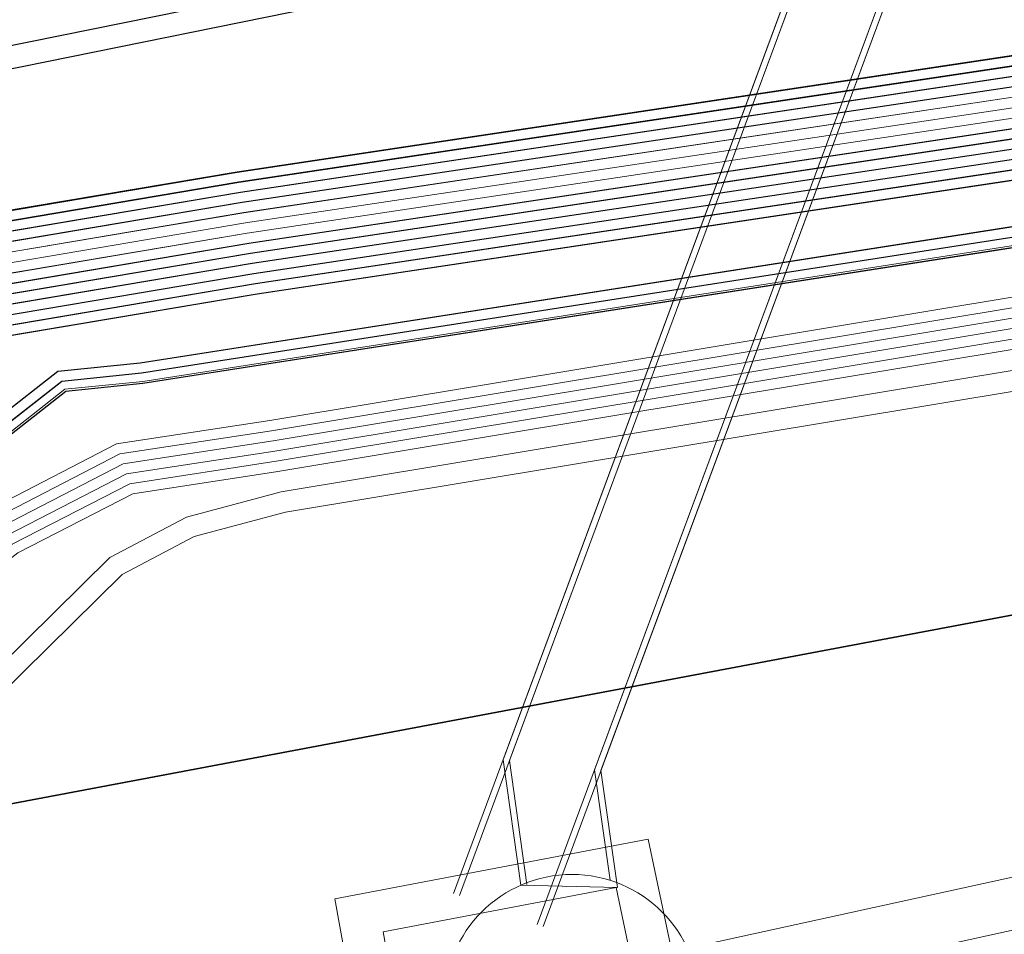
# Model space of a CAD drawing. Header units: metres. Extents: x -502 to 161, y -108 to 174.
# Tile 550 of 656: x -56.75 to -52, y -17.04 to -12.63. Entities that reach past the tile are written whole.
import ezdxf

# ---------------------------------------------------------------- set-up
doc = ezdxf.new("R2010")
doc.units = ezdxf.units.M
doc.header["$LTSCALE"] = 0.1
for name, color, linetype in [('BRI31-005.05-5p02-Koordinierung Lageplan 4. BA ZOB West 2022-06-15', 7, 'Continuous'), ('BRI31-005.06-5f07-Koordinierung Lageplan 4. BA ZOB Fernbusbahnh', 7, 'Continuous'), ('BRI32-005.02-5f05-Koordinierung Schemaplan 4 BA ZOB Teilbereich', 7, 'Continuous'), ('BRI32-005.03-5f06-Koordinierung Schemaplan 4 BA ZOB Teilbereich 2 Ost - Bahnhofsallee 2023-01-21', 7, 'Continuous')]:
    doc.layers.add(name, color=color, linetype=linetype)

msp = doc.modelspace()

# ---------------------------------------------------------------- linework, layer by layer
at = {"layer": 'BRI31-005.05-5p02-Koordinierung Lageplan 4. BA ZOB West 2022-06-15', "color": 190, "linetype": 'Continuous', "lineweight": 35, "true_color": 0x7f00ff, "transparency": 33554687, "flags": 128}
for points in [[(5.0413, -5.3534), (-3.1517, -6.8034), (-7.0667, -7.3734), (-14.9947, -8.0134), (-17.7217, -8.0934), (-24.5557, -8.4934), (-29.2437, -9.0934), (-37.8707, -10.7234), (-42.6207, -11.4534), (-48.3117, -12.2534), (-55.7007, -13.3634), (-59.4327, -13.9934)], [(5.0503, -5.4024), (-3.1427, -6.8524), (-3.9527, -6.9704), (-7.0607, -7.4234), (-14.9917, -8.0634), (-17.7197, -8.1434), (-24.5507, -8.5434), (-29.2357, -9.1424), (-37.8617, -10.7724), (-42.6137, -11.5034), (-48.3047, -12.3024), (-55.6927, -13.4124), (-59.4247, -14.0424)]]:
    msp.add_lwpolyline(points, dxfattribs=at)
at = {"layer": 'BRI31-005.05-5p02-Koordinierung Lageplan 4. BA ZOB West 2022-06-15', "color": 116, "linetype": 'Continuous', "lineweight": 13, "true_color": 0x007f3f, "transparency": 33554687, "flags": 128}
for points in [[(-59.4177, -14.0904), (-55.6847, -13.4604), (-48.2977, -12.3504), (-42.6077, -11.5544), (-37.8517, -10.8204), (-29.2277, -9.1904), (-24.5447, -8.5934), (-17.7177, -8.1934), (-14.9877, -8.1134), (-7.0537, -7.4744), (-3.9457, -7.0184), (-3.1317, -6.9004), (5.0603, -5.4504)], [(-59.4097, -14.1394), (-55.6767, -13.5094), (-48.2907, -12.3994), (-42.6007, -11.6044), (-37.8427, -10.8694), (-29.2197, -9.2394), (-24.5397, -8.6434), (-17.7157, -8.2434), (-14.9847, -8.1634), (-7.0477, -7.5244), (-3.9387, -7.0674), (-3.1227, -6.9494), (5.0693, -5.4994)], [(5.0943, -5.6484), (-3.0997, -7.0984), (-3.9177, -7.2164), (-7.0317, -7.6724), (-14.9777, -8.3134), (-17.7097, -8.3934), (-24.5267, -8.7934), (-29.1957, -9.3884), (-37.8177, -11.0184), (-42.5777, -11.7524), (-48.2697, -12.5484), (-55.6527, -13.6584), (-59.3837, -14.2884)], [(5.1033, -5.6974), (-3.0907, -7.1474), (-3.9107, -7.2654), (-7.0257, -7.7224), (-14.9747, -8.3634), (-17.7077, -8.4434), (-24.5217, -8.8434), (-29.1877, -9.4374), (-37.8087, -11.0674), (-42.5707, -11.8024), (-48.2627, -12.5974), (-55.6447, -13.7074), (-59.3757, -14.3374)]]:
    msp.add_lwpolyline(points, dxfattribs=at)
at = {"layer": 'BRI31-005.05-5p02-Koordinierung Lageplan 4. BA ZOB West 2022-06-15', "color": 250, "linetype": 'Continuous', "lineweight": 25, "true_color": 0x333333, "transparency": 33554687, "flags": 128}
for points in [[(5.0593, -5.4514), (-3.1337, -6.9014), (-3.9457, -7.0194), (-7.0547, -7.4734), (-14.9887, -8.1134), (-17.7177, -8.1934), (-24.5457, -8.5934), (-29.2277, -9.1914), (-37.8527, -10.8214), (-42.6067, -11.5534), (-48.2977, -12.3514), (-55.6847, -13.4614), (-59.4167, -14.0914)], [(5.0683, -5.5004), (-3.1247, -6.9504), (-3.9387, -7.0684), (-7.0487, -7.5234), (-14.9857, -8.1634), (-17.7157, -8.2434), (-24.5407, -8.6434), (-29.2197, -9.2404), (-37.8437, -10.8704), (-42.5997, -11.6034), (-48.2907, -12.4004), (-55.6767, -13.5104), (-59.4087, -14.1404)], [(-59.3767, -14.3364), (-55.6447, -13.7064), (-48.2627, -12.5964), (-42.5717, -11.8034), (-37.8077, -11.0664), (-29.1877, -9.4364), (-24.5207, -8.8434), (-17.7077, -8.4434), (-14.9737, -8.3634), (-7.0247, -7.7234), (-3.9107, -7.2644), (-3.0887, -7.1464), (5.1043, -5.6964)], [(5.1133, -5.7454), (-3.0797, -7.1954), (-3.9037, -7.3134), (-7.0187, -7.7734), (-14.9707, -8.4134), (-17.7057, -8.4934), (-24.5157, -8.8934), (-29.1797, -9.4854), (-37.7987, -11.1154), (-42.5647, -11.8534), (-48.2557, -12.6454), (-55.6367, -13.7554), (-59.3687, -14.3854)], [(5.1223, -5.7944), (-3.0707, -7.2444), (-3.8967, -7.3624), (-7.0127, -7.8234), (-14.9677, -8.4634), (-17.7037, -8.5434), (-24.5107, -8.9434), (-29.1717, -9.5344), (-37.7897, -11.1644), (-42.5577, -11.9034), (-48.2487, -12.6944), (-55.6287, -13.8044), (-59.3607, -14.4344)], [(5.1313, -5.8434), (-3.0617, -7.2934), (-3.8897, -7.4114), (-7.0067, -7.8734), (-14.9647, -8.5134), (-17.7017, -8.5934), (-24.5057, -8.9934), (-29.1637, -9.5834), (-37.7807, -11.2134), (-42.5507, -11.9534), (-48.2417, -12.7434), (-55.6207, -13.8534), (-59.3527, -14.4834)], [(5.1403, -5.8924), (-3.0527, -7.3424), (-3.8827, -7.4604), (-7.0007, -7.9234), (-14.9617, -8.5634), (-17.6997, -8.6434), (-24.5007, -9.0434), (-29.1557, -9.6324), (-37.7717, -11.2624), (-42.5437, -12.0034), (-48.2347, -12.7924), (-55.6127, -13.9024), (-59.3447, -14.5324)], [(5.1493, -5.9414), (-3.0437, -7.3914), (-3.8757, -7.5094), (-6.9947, -7.9734), (-14.9587, -8.6134), (-17.6977, -8.6934), (-24.4957, -9.0934), (-29.1477, -9.6814), (-37.7627, -11.3114), (-42.5367, -12.0534), (-48.2277, -12.8414), (-55.6047, -13.9514), (-59.3367, -14.5814)], [(5.1833, -6.1684), (-3.0127, -7.6024), (-4.3557, -7.7864), (-6.9837, -8.1894), (-9.4377, -8.4204), (-12.8307, -8.5864), (-14.9537, -8.6884), (-17.6957, -8.7504), (-19.6457, -8.8994), (-24.4697, -9.2984), (-29.1907, -9.9114), (-37.7517, -11.5174), (-38.0557, -11.5634), (-42.5027, -12.2494), (-48.2487, -13.0464), (-56.1697, -14.2844), (-56.5667, -14.3244), (-56.9487, -14.6244)], [(5.1923, -6.2174), (-3.0037, -7.6514), (-4.3477, -7.8354), (-6.9777, -8.2394), (-9.4337, -8.4704), (-12.8287, -8.6364), (-14.9517, -8.7384), (-17.6937, -8.8004), (-19.6417, -8.9494), (-24.4647, -9.3484), (-29.1827, -9.9604), (-37.7427, -11.5664), (-42.4957, -12.2994), (-48.2407, -13.0964), (-56.1627, -14.3334), (-56.5467, -14.3734), (-56.9177, -14.6634)], [(5.2013, -6.2664), (-2.9947, -7.7004), (-4.3397, -7.8844), (-6.9717, -8.2894), (-9.4297, -8.5204), (-12.8267, -8.6864), (-14.9497, -8.7884), (-17.6917, -8.8504), (-19.6377, -8.9994), (-24.4597, -9.3984), (-29.1747, -10.0094), (-37.7337, -11.6154), (-38.0407, -11.6624), (-42.4887, -12.3484), (-48.2337, -13.1454), (-56.1567, -14.3834), (-56.5277, -14.4214), (-56.8867, -14.7024)]]:
    msp.add_lwpolyline(points, dxfattribs=at)
at = {"layer": 'BRI31-005.05-5p02-Koordinierung Lageplan 4. BA ZOB West 2022-06-15', "color": 251, "linetype": 'Continuous', "lineweight": 13, "true_color": 0x5b5b5b, "transparency": 33554687, "flags": 128}
for points in [[(5.0773, -5.5494), (-3.1157, -6.9994), (-3.9317, -7.1174), (-7.0427, -7.5734), (-14.9827, -8.2134), (-17.7137, -8.2934), (-24.5357, -8.6934), (-29.2117, -9.2894), (-37.8347, -10.9194), (-42.5927, -11.6534), (-48.2837, -12.4494), (-55.6687, -13.5594), (-59.4007, -14.1894)], [(5.0863, -5.5984), (-3.1067, -7.0484), (-3.9247, -7.1664), (-7.0367, -7.6234), (-14.9797, -8.2634), (-17.7117, -8.3434), (-24.5307, -8.7434), (-29.2037, -9.3384), (-37.8257, -10.9684), (-42.5857, -11.7034), (-48.2767, -12.4984), (-55.6607, -13.6084), (-59.3927, -14.2384)]]:
    msp.add_lwpolyline(points, dxfattribs=at)
at = {"layer": 'BRI31-005.05-5p02-Koordinierung Lageplan 4. BA ZOB West 2022-06-15', "color": 35, "linetype": 'Continuous', "lineweight": 13, "true_color": 0x99724c, "transparency": 33554687, "flags": 128}
msp.add_lwpolyline([(5.1983, -6.2574), (-2.9967, -7.6904), (-4.3407, -7.8744), (-6.9737, -8.2794), (-9.4317, -8.5104), (-12.8267, -8.6764), (-14.9487, -8.7784), (-17.6917, -8.8404), (-19.6377, -8.9894), (-24.4607, -9.3884), (-29.1767, -9.9994), (-37.7367, -11.6064), (-38.0427, -11.6524), (-42.4897, -12.3384), (-48.2347, -13.1354), (-56.1567, -14.3734), (-56.5317, -14.4104), (-56.8937, -14.6954)], dxfattribs=at)
at = {"layer": 'BRI31-005.05-5p02-Koordinierung Lageplan 4. BA ZOB West 2022-06-15', "color": 7, "linetype": 'Continuous', "lineweight": 13, "transparency": 33554687, "flags": 128}
for points in [[(6.4523, -6.5854), (-3.6597, -8.3354), (-4.2527, -8.4304), (-6.9117, -8.8534), (-9.4297, -9.1234), (-9.8987, -9.1314), (-17.9017, -9.2634), (-23.9567, -9.8944), (-29.1627, -10.5844), (-37.6597, -12.1654), (-42.4067, -12.8944), (-48.1987, -13.6944), (-55.4887, -14.9054), (-55.9457, -15.0274), (-56.3157, -15.2224), (-57.5557, -16.4444)], [(6.4603, -6.6344), (-3.6507, -8.3844), (-4.2447, -8.4794), (-6.9047, -8.9034), (-9.4247, -9.1734), (-9.8967, -9.2314), (-17.8957, -9.3634), (-23.9447, -9.9934), (-29.1467, -10.6834), (-37.6417, -12.2634), (-42.3927, -12.9934), (-48.1837, -13.7934), (-55.4677, -15.0034), (-55.9087, -15.1214), (-56.2557, -15.3044), (-57.4917, -16.5224)]]:
    msp.add_lwpolyline(points, dxfattribs=at)
at = {"layer": 'BRI31-005.05-5p02-Koordinierung Lageplan 4. BA ZOB West 2022-06-15', "color": 6, "linetype": 'Continuous', "lineweight": 25, "true_color": 0xff00ff, "transparency": 33554687, "flags": 128}
for points in [[(-12.8197, -7.1584), (-13.0948, -7.1684), (-17.6753, -7.3484), (-25.0233, -7.7685), (-29.4119, -8.0888), (-36.588, -9.7298), (-36.8022, -9.7791), (-48.761, -11.229), (-54.8582, -12.3594), (-60.5568, -13.5195), (-72.2392, -15.9794), (-83.9386, -18.0493), (-95.7552, -20.2994), (-107.5641, -22.6294), (-119.3715, -24.8394), (-124.8625, -26.009), (-126.093, -26.1489), (-127.2478, -26.3291), (-138.8097, -28.3993), (-150.5411, -30.6494), (-156.6329, -31.8278), (-162.3974, -31.1788), (-174.3003, -29.339)], [(-174.3171, -29.4477), (-162.412, -31.2879), (-156.6285, -31.939), (-150.5203, -30.7574), (-138.7897, -28.5075), (-127.2296, -26.4376), (-126.0783, -26.2579), (-124.8448, -26.1177), (-119.3499, -24.9473), (-107.5433, -22.7374), (-95.7342, -20.4074), (-83.9188, -18.1575), (-72.2182, -16.0874), (-60.5345, -13.6272), (-54.8372, -12.4674), (-48.7444, -11.3378), (-36.7832, -9.8876), (-36.5634, -9.837), (-29.3955, -8.1979), (-25.0161, -7.8783), (-17.67, -7.4583), (-13.0906, -7.2783), (-12.8157, -7.2683)]]:
    msp.add_lwpolyline(points, dxfattribs=at)
at = {"layer": 'BRI31-005.06-5f07-Koordinierung Lageplan 4. BA ZOB Fernbusbahnh', "color": 190, "linetype": 'Continuous', "lineweight": 30, "true_color": 0x7f00ff, "transparency": 33554687, "flags": 128}
for points in [[(5.0413, -5.3534), (-3.1517, -6.8034), (-7.0667, -7.3734), (-14.9947, -8.0134), (-17.7217, -8.0934), (-24.5557, -8.4934), (-29.2437, -9.0934), (-37.8707, -10.7234), (-42.6207, -11.4534), (-48.3117, -12.2534), (-55.7007, -13.3634), (-59.4327, -13.9934)], [(5.0503, -5.4024), (-3.1427, -6.8524), (-3.9527, -6.9704), (-7.0607, -7.4234), (-14.9917, -8.0634), (-17.7197, -8.1434), (-24.5507, -8.5434), (-29.2357, -9.1424), (-37.8617, -10.7724), (-42.6137, -11.5034), (-48.3047, -12.3024), (-55.6927, -13.4124), (-59.4247, -14.0424)]]:
    msp.add_lwpolyline(points, dxfattribs=at)
at = {"layer": 'BRI31-005.06-5f07-Koordinierung Lageplan 4. BA ZOB Fernbusbahnh', "color": 250, "linetype": 'Continuous', "lineweight": 20, "true_color": 0x333333, "transparency": 33554687, "flags": 128}
for points in [[(5.0593, -5.4514), (-3.1337, -6.9014), (-3.9457, -7.0194), (-7.0547, -7.4734), (-14.9887, -8.1134), (-17.7177, -8.1934), (-24.5457, -8.5934), (-29.2277, -9.1914), (-37.8527, -10.8214), (-42.6067, -11.5534), (-48.2977, -12.3514), (-55.6847, -13.4614), (-59.4167, -14.0914)], [(5.0683, -5.5004), (-3.1247, -6.9504), (-3.9387, -7.0684), (-7.0487, -7.5234), (-14.9857, -8.1634), (-17.7157, -8.2434), (-24.5407, -8.6434), (-29.2197, -9.2404), (-37.8437, -10.8704), (-42.5997, -11.6034), (-48.2907, -12.4004), (-55.6767, -13.5104), (-59.4087, -14.1404)], [(-59.3767, -14.3364), (-55.6447, -13.7064), (-48.2627, -12.5964), (-42.5717, -11.8034), (-37.8077, -11.0664), (-29.1877, -9.4364), (-24.5207, -8.8434), (-17.7077, -8.4434), (-14.9737, -8.3634), (-7.0247, -7.7234), (-3.9107, -7.2644), (-3.0887, -7.1464), (5.1043, -5.6964)], [(5.1133, -5.7454), (-3.0797, -7.1954), (-3.9037, -7.3134), (-7.0187, -7.7734), (-14.9707, -8.4134), (-17.7057, -8.4934), (-24.5157, -8.8934), (-29.1797, -9.4854), (-37.7987, -11.1154), (-42.5647, -11.8534), (-48.2557, -12.6454), (-55.6367, -13.7554), (-59.3687, -14.3854)], [(5.1223, -5.7944), (-3.0707, -7.2444), (-3.8967, -7.3624), (-7.0127, -7.8234), (-14.9677, -8.4634), (-17.7037, -8.5434), (-24.5107, -8.9434), (-29.1717, -9.5344), (-37.7897, -11.1644), (-42.5577, -11.9034), (-48.2487, -12.6944), (-55.6287, -13.8044), (-59.3607, -14.4344)], [(5.1313, -5.8434), (-3.0617, -7.2934), (-3.8897, -7.4114), (-7.0067, -7.8734), (-14.9647, -8.5134), (-17.7017, -8.5934), (-24.5057, -8.9934), (-29.1637, -9.5834), (-37.7807, -11.2134), (-42.5507, -11.9534), (-48.2417, -12.7434), (-55.6207, -13.8534), (-59.3527, -14.4834)], [(5.1403, -5.8924), (-3.0527, -7.3424), (-3.8827, -7.4604), (-7.0007, -7.9234), (-14.9617, -8.5634), (-17.6997, -8.6434), (-24.5007, -9.0434), (-29.1557, -9.6324), (-37.7717, -11.2624), (-42.5437, -12.0034), (-48.2347, -12.7924), (-55.6127, -13.9024), (-59.3447, -14.5324)], [(5.1493, -5.9414), (-3.0437, -7.3914), (-3.8757, -7.5094), (-6.9947, -7.9734), (-14.9587, -8.6134), (-17.6977, -8.6934), (-24.4957, -9.0934), (-29.1477, -9.6814), (-37.7627, -11.3114), (-42.5367, -12.0534), (-48.2277, -12.8414), (-55.6047, -13.9514), (-59.3367, -14.5814)], [(5.1833, -6.1684), (-3.0127, -7.6024), (-4.3557, -7.7864), (-6.9837, -8.1894), (-9.4377, -8.4204), (-12.8307, -8.5864), (-14.9537, -8.6884), (-17.6957, -8.7504), (-19.6457, -8.8994), (-24.4697, -9.2984), (-29.1907, -9.9114), (-37.7517, -11.5174), (-38.0557, -11.5634), (-42.5027, -12.2494), (-48.2487, -13.0464), (-56.1697, -14.2844), (-56.5667, -14.3244), (-56.9487, -14.6244)], [(5.1923, -6.2174), (-3.0037, -7.6514), (-4.3477, -7.8354), (-6.9777, -8.2394), (-9.4337, -8.4704), (-12.8287, -8.6364), (-14.9517, -8.7384), (-17.6937, -8.8004), (-19.6417, -8.9494), (-24.4647, -9.3484), (-29.1827, -9.9604), (-37.7427, -11.5664), (-42.4957, -12.2994), (-48.2407, -13.0964), (-56.1627, -14.3334), (-56.5467, -14.3734), (-56.9177, -14.6634)]]:
    msp.add_lwpolyline(points, dxfattribs=at)
at = {"layer": 'BRI31-005.06-5f07-Koordinierung Lageplan 4. BA ZOB Fernbusbahnh', "color": 7, "linetype": 'Continuous', "lineweight": 9, "transparency": 33554687, "flags": 128}
for points in [[(6.4523, -6.5854), (-3.6597, -8.3354), (-4.2527, -8.4304), (-6.9117, -8.8534), (-9.4297, -9.1234), (-9.8987, -9.1314), (-17.9017, -9.2634), (-23.9567, -9.8944), (-29.1627, -10.5844), (-37.6597, -12.1654), (-42.4067, -12.8944), (-48.1987, -13.6944), (-55.4887, -14.9054), (-55.9457, -15.0274), (-56.3157, -15.2224), (-57.5557, -16.4444)], [(6.4603, -6.6344), (-3.6507, -8.3844), (-4.2447, -8.4794), (-6.9047, -8.9034), (-9.4247, -9.1734), (-9.8967, -9.2314), (-17.8957, -9.3634), (-23.9447, -9.9934), (-29.1467, -10.6834), (-37.6417, -12.2634), (-42.3927, -12.9934), (-48.1837, -13.7934), (-55.4677, -15.0034), (-55.9087, -15.1214), (-56.2557, -15.3044), (-57.4917, -16.5224)]]:
    msp.add_lwpolyline(points, dxfattribs=at)
at = {"layer": 'BRI32-005.02-5f05-Koordinierung Schemaplan 4 BA ZOB Teilbereich', "color": 30, "linetype": 'Continuous', "lineweight": 35, "true_color": 0xff7f00, "transparency": 33554687, "flags": 128}
msp.add_lwpolyline([(160.7005, 3.7316), (153.861, 9.9879), (146.5799, 16.8343), (137.207, 18.41), (133.9888, 18.578), (131.0359, 18.4491), (129.189, 18.1998), (119.9141, 16.4705), (116.3401, 15.794), (99.9338, 12.4472), (72.2107, 7.3546), (41.6917, 1.4031), (4.438, -5.4399), (-20.5028, -9.5614), (-43.027, -13.8142), (-60.1344, -17.0404), (-87.9931, -22.1997)], dxfattribs=at)
at = {"layer": 'BRI32-005.02-5f05-Koordinierung Schemaplan 4 BA ZOB Teilbereich', "color": 7, "linetype": 'Continuous', "lineweight": 13, "transparency": 33554687, "flags": 128}
for points in [[(-60.3027, -16.2724), (-60.0967, -16.2474), (-58.4717, -16.0004), (-57.9637, -15.8144), (-56.8937, -14.9894), (-56.2837, -14.6744), (-55.5447, -14.5614), (-48.2537, -13.3504), (-42.4557, -12.5454), (-37.7227, -11.8224), (-29.2187, -10.2404), (-23.9987, -9.5454), (-17.9227, -8.9134), (-9.9057, -8.7814), (-9.4507, -8.7734), (-6.9597, -8.5044), (-4.3087, -8.0864), (-3.7217, -7.9914), (6.3953, -6.2414), (12.4653, -5.2214), (18.7963, -4.1304), (30.2903, -2.1984), (30.3093, -2.1964)], [(30.3153, -2.2464), (30.2973, -2.2484), (18.8043, -4.1794), (12.4733, -5.2704), (6.4033, -6.2904), (-3.7127, -8.0404), (-4.3007, -8.1354), (-6.9527, -8.5544), (-9.4477, -8.8234), (-9.9047, -8.8314), (-17.9197, -8.9634), (-23.9927, -9.5954), (-29.2107, -10.2894), (-37.7137, -11.8714), (-42.4487, -12.5954), (-48.2457, -13.3994), (-55.5367, -14.6104), (-56.2677, -14.7224), (-56.8667, -15.0314), (-57.9397, -15.8584), (-58.4587, -16.0494), (-60.0897, -16.2974), (-60.2967, -16.3224)], [(-60.2907, -16.3724), (-60.0827, -16.3474), (-58.4457, -16.0984), (-57.9157, -15.9024), (-56.8397, -15.0734), (-56.2517, -14.7704), (-55.5287, -14.6594), (-48.2377, -13.4484), (-42.4417, -12.6454), (-37.7047, -11.9204), (-29.2027, -10.3384), (-23.9867, -9.6454), (-17.9167, -9.0134), (-9.9037, -8.8814), (-9.4447, -8.8734), (-6.9457, -8.6044), (-4.2927, -8.1844), (-3.7037, -8.0894), (6.4113, -6.3394), (12.4813, -5.3194), (18.8123, -4.2284), (30.3043, -2.2984), (30.3213, -2.2964)], [(-60.2847, -16.4224), (-60.0757, -16.3974), (-58.4327, -16.1474), (-57.8907, -15.9464), (-56.8127, -15.1154), (-56.2357, -14.8184), (-55.5207, -14.7084), (-48.2297, -13.4974), (-42.4347, -12.6954), (-37.6957, -11.9694), (-29.1947, -10.3874), (-23.9807, -9.6954), (-17.9137, -9.0634), (-9.9027, -8.9314), (-9.4417, -8.9234), (-6.9387, -8.6544), (-4.2847, -8.2334), (-3.6947, -8.1384), (6.4193, -6.3884), (12.4893, -5.3684), (18.8203, -4.2774), (30.3113, -2.3484), (30.3273, -2.3464)], [(30.3333, -2.3964), (30.3183, -2.3974), (18.8283, -4.3264), (12.4973, -5.4174), (6.4273, -6.4374), (-3.6857, -8.1874), (-4.2767, -8.2824), (-6.9317, -8.7044), (-9.4387, -8.9734), (-9.9017, -8.9814), (-17.9107, -9.1134), (-23.9747, -9.7454), (-29.1867, -10.4364), (-37.6867, -12.0184), (-42.4277, -12.7454), (-48.2217, -13.5464), (-55.5127, -14.7574), (-56.2197, -14.8664), (-56.7857, -15.1574), (-57.8657, -15.9904), (-58.4197, -16.1964), (-60.0687, -16.4474), (-60.2787, -16.4724)], [(30.3363, -2.4464), (30.3243, -2.4474), (18.8363, -4.3754), (12.5053, -5.4664), (6.4353, -6.4864), (-3.6767, -8.2364), (-4.2687, -8.3314), (-6.9247, -8.7544), (-9.4357, -9.0234), (-9.9007, -9.0314), (-17.9077, -9.1634), (-23.9687, -9.7954), (-29.1787, -10.4854), (-37.6777, -12.0674), (-42.4207, -12.7954), (-48.2137, -13.5954), (-55.5047, -14.8064), (-56.2037, -14.9144), (-56.7587, -15.1994), (-57.8407, -16.0344), (-58.4067, -16.2454), (-60.0617, -16.4974), (-60.2727, -16.5224)], [(6.4523, -6.5854), (-3.6597, -8.3354), (-4.2527, -8.4304), (-6.9117, -8.8534), (-9.4297, -9.1234), (-9.8987, -9.1314), (-17.9017, -9.2634), (-23.9567, -9.8944), (-29.1627, -10.5844), (-37.6597, -12.1654), (-42.4067, -12.8944), (-48.1987, -13.6944), (-55.4887, -14.9054), (-55.9457, -15.0274), (-56.3157, -15.2224), (-57.5557, -16.4444)], [(6.4603, -6.6344), (-3.6507, -8.3844), (-4.2447, -8.4794), (-6.9047, -8.9034), (-9.4247, -9.1734), (-9.8967, -9.2314), (-17.8957, -9.3634), (-23.9447, -9.9934), (-29.1467, -10.6834), (-37.6417, -12.2634), (-42.3927, -12.9934), (-48.1837, -13.7934), (-55.4677, -15.0034), (-55.9087, -15.1214), (-56.2557, -15.3044), (-57.4917, -16.5224)]]:
    msp.add_lwpolyline(points, dxfattribs=at)
at = {"layer": 'BRI32-005.02-5f05-Koordinierung Schemaplan 4 BA ZOB Teilbereich', "color": 190, "linetype": 'Continuous', "lineweight": 35, "true_color": 0x7f00ff, "transparency": 33554687, "flags": 128}
for points in [[(5.0413, -5.3534), (-3.1517, -6.8034), (-7.0667, -7.3734), (-14.9947, -8.0134), (-17.7217, -8.0934), (-24.5557, -8.4934), (-29.2437, -9.0934), (-37.8707, -10.7234), (-42.6207, -11.4534), (-48.3117, -12.2534), (-55.7007, -13.3634), (-59.4327, -13.9934)], [(5.0503, -5.4024), (-3.1427, -6.8524), (-3.9527, -6.9704), (-7.0607, -7.4234), (-14.9917, -8.0634), (-17.7197, -8.1434), (-24.5507, -8.5434), (-29.2357, -9.1424), (-37.8617, -10.7724), (-42.6137, -11.5034), (-48.3047, -12.3024), (-55.6927, -13.4124), (-59.4247, -14.0424)]]:
    msp.add_lwpolyline(points, dxfattribs=at)
at = {"layer": 'BRI32-005.02-5f05-Koordinierung Schemaplan 4 BA ZOB Teilbereich', "color": 116, "linetype": 'Continuous', "lineweight": 13, "true_color": 0x007f3f, "transparency": 33554687, "flags": 128}
for points in [[(-59.4177, -14.0904), (-55.6847, -13.4604), (-48.2977, -12.3504), (-42.6077, -11.5544), (-37.8517, -10.8204), (-29.2277, -9.1904), (-24.5447, -8.5934), (-17.7177, -8.1934), (-14.9877, -8.1134), (-7.0537, -7.4744), (-3.9457, -7.0184), (-3.1317, -6.9004), (5.0603, -5.4504)], [(-59.4097, -14.1394), (-55.6767, -13.5094), (-48.2907, -12.3994), (-42.6007, -11.6044), (-37.8427, -10.8694), (-29.2197, -9.2394), (-24.5397, -8.6434), (-17.7157, -8.2434), (-14.9847, -8.1634), (-7.0477, -7.5244), (-3.9387, -7.0674), (-3.1227, -6.9494), (5.0693, -5.4994)], [(-59.4017, -14.1884), (-55.6687, -13.5584), (-48.2837, -12.4484), (-42.5937, -11.6544), (-37.8337, -10.9184), (-29.2117, -9.2884), (-24.5347, -8.6934), (-17.7137, -8.2934), (-14.9817, -8.2134), (-7.0417, -7.5744), (-3.9317, -7.1164), (-3.1137, -6.9984), (5.0783, -5.5484)], [(5.0943, -5.6484), (-3.0997, -7.0984), (-3.9177, -7.2164), (-7.0317, -7.6724), (-14.9777, -8.3134), (-17.7097, -8.3934), (-24.5267, -8.7934), (-29.1957, -9.3884), (-37.8177, -11.0184), (-42.5777, -11.7524), (-48.2697, -12.5484), (-55.6527, -13.6584), (-59.3837, -14.2884)], [(5.1033, -5.6974), (-3.0907, -7.1474), (-3.9107, -7.2654), (-7.0257, -7.7224), (-14.9747, -8.3634), (-17.7077, -8.4434), (-24.5217, -8.8434), (-29.1877, -9.4374), (-37.8087, -11.0674), (-42.5707, -11.8024), (-48.2627, -12.5974), (-55.6447, -13.7074), (-59.3757, -14.3374)], [(5.1123, -5.7464), (-3.0817, -7.1964), (-3.9037, -7.3144), (-7.0197, -7.7724), (-14.9717, -8.4134), (-17.7057, -8.4934), (-24.5167, -8.8934), (-29.1797, -9.4864), (-37.7997, -11.1164), (-42.5637, -11.8524), (-48.2557, -12.6464), (-55.6367, -13.7564), (-59.3677, -14.3864)]]:
    msp.add_lwpolyline(points, dxfattribs=at)
at = {"layer": 'BRI32-005.02-5f05-Koordinierung Schemaplan 4 BA ZOB Teilbereich', "color": 250, "linetype": 'Continuous', "lineweight": 25, "true_color": 0x333333, "transparency": 33554687, "flags": 128}
for points in [[(5.0593, -5.4514), (-3.1337, -6.9014), (-3.9457, -7.0194), (-7.0547, -7.4734), (-14.9887, -8.1134), (-17.7177, -8.1934), (-24.5457, -8.5934), (-29.2277, -9.1914), (-37.8527, -10.8214), (-42.6067, -11.5534), (-48.2977, -12.3514), (-55.6847, -13.4614), (-59.4167, -14.0914)], [(5.0683, -5.5004), (-3.1247, -6.9504), (-3.9387, -7.0684), (-7.0487, -7.5234), (-14.9857, -8.1634), (-17.7157, -8.2434), (-24.5407, -8.6434), (-29.2197, -9.2404), (-37.8437, -10.8704), (-42.5997, -11.6034), (-48.2907, -12.4004), (-55.6767, -13.5104), (-59.4087, -14.1404)], [(-59.3767, -14.3364), (-55.6447, -13.7064), (-48.2627, -12.5964), (-42.5717, -11.8034), (-37.8077, -11.0664), (-29.1877, -9.4364), (-24.5207, -8.8434), (-17.7077, -8.4434), (-14.9737, -8.3634), (-7.0247, -7.7234), (-3.9107, -7.2644), (-3.0887, -7.1464), (5.1043, -5.6964)], [(5.1133, -5.7454), (-3.0797, -7.1954), (-3.9037, -7.3134), (-7.0187, -7.7734), (-14.9707, -8.4134), (-17.7057, -8.4934), (-24.5157, -8.8934), (-29.1797, -9.4854), (-37.7987, -11.1154), (-42.5647, -11.8534), (-48.2557, -12.6454), (-55.6367, -13.7554), (-59.3687, -14.3854)], [(5.1223, -5.7944), (-3.0707, -7.2444), (-3.8967, -7.3624), (-7.0127, -7.8234), (-14.9677, -8.4634), (-17.7037, -8.5434), (-24.5107, -8.9434), (-29.1717, -9.5344), (-37.7897, -11.1644), (-42.5577, -11.9034), (-48.2487, -12.6944), (-55.6287, -13.8044), (-59.3607, -14.4344)], [(5.1313, -5.8434), (-3.0617, -7.2934), (-3.8897, -7.4114), (-7.0067, -7.8734), (-14.9647, -8.5134), (-17.7017, -8.5934), (-24.5057, -8.9934), (-29.1637, -9.5834), (-37.7807, -11.2134), (-42.5507, -11.9534), (-48.2417, -12.7434), (-55.6207, -13.8534), (-59.3527, -14.4834)], [(5.1403, -5.8924), (-3.0527, -7.3424), (-3.8827, -7.4604), (-7.0007, -7.9234), (-14.9617, -8.5634), (-17.6997, -8.6434), (-24.5007, -9.0434), (-29.1557, -9.6324), (-37.7717, -11.2624), (-42.5437, -12.0034), (-48.2347, -12.7924), (-55.6127, -13.9024), (-59.3447, -14.5324)], [(5.1493, -5.9414), (-3.0437, -7.3914), (-3.8757, -7.5094), (-6.9947, -7.9734), (-14.9587, -8.6134), (-17.6977, -8.6934), (-24.4957, -9.0934), (-29.1477, -9.6814), (-37.7627, -11.3114), (-42.5367, -12.0534), (-48.2277, -12.8414), (-55.6047, -13.9514), (-59.3367, -14.5814)], [(5.1833, -6.1684), (-3.0127, -7.6024), (-4.3557, -7.7864), (-6.9837, -8.1894), (-9.4377, -8.4204), (-12.8307, -8.5864), (-14.9537, -8.6884), (-17.6957, -8.7504), (-19.6457, -8.8994), (-24.4697, -9.2984), (-29.1907, -9.9114), (-37.7517, -11.5174), (-38.0557, -11.5634), (-42.5027, -12.2494), (-48.2487, -13.0464), (-56.1697, -14.2844), (-56.5667, -14.3244), (-56.9487, -14.6244)], [(5.1923, -6.2174), (-3.0037, -7.6514), (-4.3477, -7.8354), (-6.9777, -8.2394), (-9.4337, -8.4704), (-12.8287, -8.6364), (-14.9517, -8.7384), (-17.6937, -8.8004), (-19.6417, -8.9494), (-24.4647, -9.3484), (-29.1827, -9.9604), (-37.7427, -11.5664), (-42.4957, -12.2994), (-48.2407, -13.0964), (-56.1627, -14.3334), (-56.5467, -14.3734), (-56.9177, -14.6634)], [(5.2013, -6.2664), (-2.9947, -7.7004), (-4.3397, -7.8844), (-6.9717, -8.2894), (-9.4297, -8.5204), (-12.8267, -8.6864), (-14.9497, -8.7884), (-17.6917, -8.8504), (-19.6377, -8.9994), (-24.4597, -9.3984), (-29.1747, -10.0094), (-37.7337, -11.6154), (-38.0407, -11.6624), (-42.4887, -12.3484), (-48.2337, -13.1454), (-56.1567, -14.3834), (-56.5277, -14.4214), (-56.8867, -14.7024)]]:
    msp.add_lwpolyline(points, dxfattribs=at)
at = {"layer": 'BRI32-005.02-5f05-Koordinierung Schemaplan 4 BA ZOB Teilbereich', "color": 251, "linetype": 'Continuous', "lineweight": 13, "true_color": 0x5b5b5b, "transparency": 33554687, "flags": 128}
for points in [[(5.0773, -5.5494), (-3.1157, -6.9994), (-3.9317, -7.1174), (-7.0427, -7.5734), (-14.9827, -8.2134), (-17.7137, -8.2934), (-24.5357, -8.6934), (-29.2117, -9.2894), (-37.8347, -10.9194), (-42.5927, -11.6534), (-48.2837, -12.4494), (-55.6687, -13.5594), (-59.4007, -14.1894)], [(5.0863, -5.5984), (-3.1067, -7.0484), (-3.9247, -7.1664), (-7.0367, -7.6234), (-14.9797, -8.2634), (-17.7117, -8.3434), (-24.5307, -8.7434), (-29.2037, -9.3384), (-37.8257, -10.9684), (-42.5857, -11.7034), (-48.2767, -12.4984), (-55.6607, -13.6084), (-59.3927, -14.2384)], [(-59.3847, -14.2874), (-55.6527, -13.6574), (-48.2697, -12.5474), (-42.5787, -11.7534), (-37.8167, -11.0174), (-29.1957, -9.3874), (-24.5257, -8.7934), (-17.7097, -8.3934), (-14.9767, -8.3134), (-7.0307, -7.6734), (-3.9177, -7.2154), (-3.0977, -7.0974), (5.0953, -5.6474)]]:
    msp.add_lwpolyline(points, dxfattribs=at)
at = {"layer": 'BRI32-005.02-5f05-Koordinierung Schemaplan 4 BA ZOB Teilbereich', "color": 35, "linetype": 'Continuous', "lineweight": 13, "true_color": 0x99724c, "transparency": 33554687, "flags": 128}
msp.add_lwpolyline([(5.1983, -6.2574), (-2.9967, -7.6904), (-4.3407, -7.8744), (-6.9737, -8.2794), (-9.4317, -8.5104), (-12.8267, -8.6764), (-14.9487, -8.7784), (-17.6917, -8.8404), (-19.6377, -8.9894), (-24.4607, -9.3884), (-29.1767, -9.9994), (-37.7367, -11.6064), (-38.0427, -11.6524), (-42.4897, -12.3384), (-48.2347, -13.1354), (-56.1567, -14.3734), (-56.5317, -14.4104), (-56.8937, -14.6954)], dxfattribs=at)
at = {"layer": 'BRI32-005.02-5f05-Koordinierung Schemaplan 4 BA ZOB Teilbereich', "color": 6, "linetype": 'Continuous', "lineweight": 25, "true_color": 0xff00ff, "transparency": 33554687, "flags": 128}
for points in [[(-12.8197, -7.1584), (-13.0948, -7.1684), (-17.6753, -7.3484), (-25.0233, -7.7685), (-29.4119, -8.0888), (-36.588, -9.7298), (-36.8022, -9.7791), (-48.761, -11.229), (-54.8582, -12.3594), (-60.5568, -13.5195), (-72.2392, -15.9794), (-83.9386, -18.0493), (-95.7552, -20.2994), (-107.5641, -22.6294), (-119.3715, -24.8394), (-124.8625, -26.009), (-126.093, -26.1489), (-127.2478, -26.3291), (-138.8097, -28.3993), (-150.5411, -30.6494), (-156.6329, -31.8278), (-162.3974, -31.1788), (-174.3003, -29.339)], [(-174.3171, -29.4477), (-162.412, -31.2879), (-156.6285, -31.939), (-150.5203, -30.7574), (-138.7897, -28.5075), (-127.2296, -26.4376), (-126.0783, -26.2579), (-124.8448, -26.1177), (-119.3499, -24.9473), (-107.5433, -22.7374), (-95.7342, -20.4074), (-83.9188, -18.1575), (-72.2182, -16.0874), (-60.5345, -13.6272), (-54.8372, -12.4674), (-48.7444, -11.3378), (-36.7832, -9.8876), (-36.5634, -9.837), (-29.3955, -8.1979), (-25.0161, -7.8783), (-17.67, -7.4583), (-13.0906, -7.2783), (-12.8157, -7.2683)]]:
    msp.add_lwpolyline(points, dxfattribs=at)
at = {"layer": 'BRI32-005.03-5f06-Koordinierung Schemaplan 4 BA ZOB Teilbereich 2 Ost - Bahnhofsallee 2023-01-21', "color": 7, "linetype": 'Continuous', "lineweight": 13, "transparency": 33554687}
for p, q in [((-54.6578, -16.8421), (-52.513, -11.0546)), ((-54.6297, -16.8525), (-52.4871, -11.0712)), ((-54.2546, -16.9915), (-52.1121, -11.2102)), ((-54.2264, -17.0019), (-52.0816, -11.2145))]:
    msp.add_line(p, q, dxfattribs=at)
at = {"layer": 'BRI32-005.03-5f06-Koordinierung Schemaplan 4 BA ZOB Teilbereich 2 Ost - Bahnhofsallee 2023-01-21', "color": 7, "linetype": 'Continuous', "lineweight": 20, "transparency": 33554687}
for p, q in [((-53.5361, -17.1072), (-30.1104, -11.9883)), ((-53.4827, -17.3514), (-30.0597, -12.2331))]:
    msp.add_line(p, q, dxfattribs=at)
at = {"layer": 'BRI32-005.03-5f06-Koordinierung Schemaplan 4 BA ZOB Teilbereich 2 Ost - Bahnhofsallee 2023-01-21', "color": 7, "linetype": 'Continuous', "lineweight": 9, "transparency": 33554687}
msp.add_line((-53.8687, -16.813), (-54.3347, -16.8024), dxfattribs=at)
at = {"layer": 'BRI32-005.03-5f06-Koordinierung Schemaplan 4 BA ZOB Teilbereich 2 Ost - Bahnhofsallee 2023-01-21', "color": 30, "linetype": 'Continuous', "lineweight": 30, "true_color": 0xff7f00, "transparency": 33554687, "flags": 128}
msp.add_lwpolyline([(160.7005, 3.7316), (153.861, 9.9879), (146.5799, 16.8343), (137.207, 18.41), (133.9888, 18.578), (131.0359, 18.4491), (129.189, 18.1998), (119.9141, 16.4705), (116.3401, 15.794), (99.9338, 12.4472), (72.2107, 7.3546), (41.6917, 1.4031), (4.438, -5.4399), (-20.5028, -9.5614), (-43.027, -13.8142), (-60.1344, -17.0404), (-87.9931, -22.1997)], dxfattribs=at)
at = {"layer": 'BRI32-005.03-5f06-Koordinierung Schemaplan 4 BA ZOB Teilbereich 2 Ost - Bahnhofsallee 2023-01-21', "color": 7, "linetype": 'Continuous', "lineweight": 9, "transparency": 33554687, "flags": 128}
for points in [[(-60.3027, -16.2724), (-60.0967, -16.2474), (-58.4717, -16.0004), (-57.9637, -15.8144), (-56.8937, -14.9894), (-56.2837, -14.6744), (-55.5447, -14.5614), (-48.2537, -13.3504), (-42.4557, -12.5454), (-37.7227, -11.8224), (-29.2187, -10.2404), (-23.9987, -9.5454), (-17.9227, -8.9134), (-9.9057, -8.7814), (-9.4507, -8.7734), (-6.9597, -8.5044), (-4.3087, -8.0864), (-3.7217, -7.9914), (6.3953, -6.2414), (12.4653, -5.2214), (18.7963, -4.1304), (30.2903, -2.1984), (30.3093, -2.1964)], [(30.3153, -2.2464), (30.2973, -2.2484), (18.8043, -4.1794), (12.4733, -5.2704), (6.4033, -6.2904), (-3.7127, -8.0404), (-4.3007, -8.1354), (-6.9527, -8.5544), (-9.4477, -8.8234), (-9.9047, -8.8314), (-17.9197, -8.9634), (-23.9927, -9.5954), (-29.2107, -10.2894), (-37.7137, -11.8714), (-42.4487, -12.5954), (-48.2457, -13.3994), (-55.5367, -14.6104), (-56.2677, -14.7224), (-56.8667, -15.0314), (-57.9397, -15.8584), (-58.4587, -16.0494), (-60.0897, -16.2974), (-60.2967, -16.3224)], [(-60.2907, -16.3724), (-60.0827, -16.3474), (-58.4457, -16.0984), (-57.9157, -15.9024), (-56.8397, -15.0734), (-56.2517, -14.7704), (-55.5287, -14.6594), (-48.2377, -13.4484), (-42.4417, -12.6454), (-37.7047, -11.9204), (-29.2027, -10.3384), (-23.9867, -9.6454), (-17.9167, -9.0134), (-9.9037, -8.8814), (-9.4447, -8.8734), (-6.9457, -8.6044), (-4.2927, -8.1844), (-3.7037, -8.0894), (6.4113, -6.3394), (12.4813, -5.3194), (18.8123, -4.2284), (30.3043, -2.2984), (30.3213, -2.2964)], [(-60.2847, -16.4224), (-60.0757, -16.3974), (-58.4327, -16.1474), (-57.8907, -15.9464), (-56.8127, -15.1154), (-56.2357, -14.8184), (-55.5207, -14.7084), (-48.2297, -13.4974), (-42.4347, -12.6954), (-37.6957, -11.9694), (-29.1947, -10.3874), (-23.9807, -9.6954), (-17.9137, -9.0634), (-9.9027, -8.9314), (-9.4417, -8.9234), (-6.9387, -8.6544), (-4.2847, -8.2334), (-3.6947, -8.1384), (6.4193, -6.3884), (12.4893, -5.3684), (18.8203, -4.2774), (30.3113, -2.3484), (30.3273, -2.3464)], [(30.3333, -2.3964), (30.3183, -2.3974), (18.8283, -4.3264), (12.4973, -5.4174), (6.4273, -6.4374), (-3.6857, -8.1874), (-4.2767, -8.2824), (-6.9317, -8.7044), (-9.4387, -8.9734), (-9.9017, -8.9814), (-17.9107, -9.1134), (-23.9747, -9.7454), (-29.1867, -10.4364), (-37.6867, -12.0184), (-42.4277, -12.7454), (-48.2217, -13.5464), (-55.5127, -14.7574), (-56.2197, -14.8664), (-56.7857, -15.1574), (-57.8657, -15.9904), (-58.4197, -16.1964), (-60.0687, -16.4474), (-60.2787, -16.4724)], [(30.3363, -2.4464), (30.3243, -2.4474), (18.8363, -4.3754), (12.5053, -5.4664), (6.4353, -6.4864), (-3.6767, -8.2364), (-4.2687, -8.3314), (-6.9247, -8.7544), (-9.4357, -9.0234), (-9.9007, -9.0314), (-17.9077, -9.1634), (-23.9687, -9.7954), (-29.1787, -10.4854), (-37.6777, -12.0674), (-42.4207, -12.7954), (-48.2137, -13.5954), (-55.5047, -14.8064), (-56.2037, -14.9144), (-56.7587, -15.1994), (-57.8407, -16.0344), (-58.4067, -16.2454), (-60.0617, -16.4974), (-60.2727, -16.5224)], [(6.4523, -6.5854), (-3.6597, -8.3354), (-4.2527, -8.4304), (-6.9117, -8.8534), (-9.4297, -9.1234), (-9.8987, -9.1314), (-17.9017, -9.2634), (-23.9567, -9.8944), (-29.1627, -10.5844), (-37.6597, -12.1654), (-42.4067, -12.8944), (-48.1987, -13.6944), (-55.4887, -14.9054), (-55.9457, -15.0274), (-56.3157, -15.2224), (-57.5557, -16.4444)], [(6.4603, -6.6344), (-3.6507, -8.3844), (-4.2447, -8.4794), (-6.9047, -8.9034), (-9.4247, -9.1734), (-9.8967, -9.2314), (-17.8957, -9.3634), (-23.9447, -9.9934), (-29.1467, -10.6834), (-37.6417, -12.2634), (-42.3927, -12.9934), (-48.1837, -13.7934), (-55.4677, -15.0034), (-55.9087, -15.1214), (-56.2557, -15.3044), (-57.4917, -16.5224)]]:
    msp.add_lwpolyline(points, dxfattribs=at)
at = {"layer": 'BRI32-005.03-5f06-Koordinierung Schemaplan 4 BA ZOB Teilbereich 2 Ost - Bahnhofsallee 2023-01-21', "color": 190, "linetype": 'Continuous', "lineweight": 30, "true_color": 0x7f00ff, "transparency": 33554687, "flags": 128}
for points in [[(5.0413, -5.3534), (-3.1517, -6.8034), (-7.0667, -7.3734), (-14.9947, -8.0134), (-17.7217, -8.0934), (-24.5557, -8.4934), (-29.2437, -9.0934), (-37.8707, -10.7234), (-42.6207, -11.4534), (-48.3117, -12.2534), (-55.7007, -13.3634), (-59.4327, -13.9934)], [(5.0503, -5.4024), (-3.1427, -6.8524), (-3.9527, -6.9704), (-7.0607, -7.4234), (-14.9917, -8.0634), (-17.7197, -8.1434), (-24.5507, -8.5434), (-29.2357, -9.1424), (-37.8617, -10.7724), (-42.6137, -11.5034), (-48.3047, -12.3024), (-55.6927, -13.4124), (-59.4247, -14.0424)]]:
    msp.add_lwpolyline(points, dxfattribs=at)
at = {"layer": 'BRI32-005.03-5f06-Koordinierung Schemaplan 4 BA ZOB Teilbereich 2 Ost - Bahnhofsallee 2023-01-21', "color": 116, "linetype": 'Continuous', "lineweight": 9, "true_color": 0x007f3f, "transparency": 33554687, "flags": 128}
for points in [[(-59.4177, -14.0904), (-55.6847, -13.4604), (-48.2977, -12.3504), (-42.6077, -11.5544), (-37.8517, -10.8204), (-29.2277, -9.1904), (-24.5447, -8.5934), (-17.7177, -8.1934), (-14.9877, -8.1134), (-7.0537, -7.4744), (-3.9457, -7.0184), (-3.1317, -6.9004), (5.0603, -5.4504)], [(-59.4097, -14.1394), (-55.6767, -13.5094), (-48.2907, -12.3994), (-42.6007, -11.6044), (-37.8427, -10.8694), (-29.2197, -9.2394), (-24.5397, -8.6434), (-17.7157, -8.2434), (-14.9847, -8.1634), (-7.0477, -7.5244), (-3.9387, -7.0674), (-3.1227, -6.9494), (5.0693, -5.4994)], [(-59.4017, -14.1884), (-55.6687, -13.5584), (-48.2837, -12.4484), (-42.5937, -11.6544), (-37.8337, -10.9184), (-29.2117, -9.2884), (-24.5347, -8.6934), (-17.7137, -8.2934), (-14.9817, -8.2134), (-7.0417, -7.5744), (-3.9317, -7.1164), (-3.1137, -6.9984), (5.0783, -5.5484)], [(5.0943, -5.6484), (-3.0997, -7.0984), (-3.9177, -7.2164), (-7.0317, -7.6724), (-14.9777, -8.3134), (-17.7097, -8.3934), (-24.5267, -8.7934), (-29.1957, -9.3884), (-37.8177, -11.0184), (-42.5777, -11.7524), (-48.2697, -12.5484), (-55.6527, -13.6584), (-59.3837, -14.2884)], [(5.1033, -5.6974), (-3.0907, -7.1474), (-3.9107, -7.2654), (-7.0257, -7.7224), (-14.9747, -8.3634), (-17.7077, -8.4434), (-24.5217, -8.8434), (-29.1877, -9.4374), (-37.8087, -11.0674), (-42.5707, -11.8024), (-48.2627, -12.5974), (-55.6447, -13.7074), (-59.3757, -14.3374)], [(5.1123, -5.7464), (-3.0817, -7.1964), (-3.9037, -7.3144), (-7.0197, -7.7724), (-14.9717, -8.4134), (-17.7057, -8.4934), (-24.5167, -8.8934), (-29.1797, -9.4864), (-37.7997, -11.1164), (-42.5637, -11.8524), (-48.2557, -12.6464), (-55.6367, -13.7564), (-59.3677, -14.3864)]]:
    msp.add_lwpolyline(points, dxfattribs=at)
at = {"layer": 'BRI32-005.03-5f06-Koordinierung Schemaplan 4 BA ZOB Teilbereich 2 Ost - Bahnhofsallee 2023-01-21', "color": 250, "linetype": 'Continuous', "lineweight": 20, "true_color": 0x333333, "transparency": 33554687, "flags": 128}
for points in [[(5.0593, -5.4514), (-3.1337, -6.9014), (-3.9457, -7.0194), (-7.0547, -7.4734), (-14.9887, -8.1134), (-17.7177, -8.1934), (-24.5457, -8.5934), (-29.2277, -9.1914), (-37.8527, -10.8214), (-42.6067, -11.5534), (-48.2977, -12.3514), (-55.6847, -13.4614), (-59.4167, -14.0914)], [(5.0683, -5.5004), (-3.1247, -6.9504), (-3.9387, -7.0684), (-7.0487, -7.5234), (-14.9857, -8.1634), (-17.7157, -8.2434), (-24.5407, -8.6434), (-29.2197, -9.2404), (-37.8437, -10.8704), (-42.5997, -11.6034), (-48.2907, -12.4004), (-55.6767, -13.5104), (-59.4087, -14.1404)], [(-59.3767, -14.3364), (-55.6447, -13.7064), (-48.2627, -12.5964), (-42.5717, -11.8034), (-37.8077, -11.0664), (-29.1877, -9.4364), (-24.5207, -8.8434), (-17.7077, -8.4434), (-14.9737, -8.3634), (-7.0247, -7.7234), (-3.9107, -7.2644), (-3.0887, -7.1464), (5.1043, -5.6964)], [(5.1133, -5.7454), (-3.0797, -7.1954), (-3.9037, -7.3134), (-7.0187, -7.7734), (-14.9707, -8.4134), (-17.7057, -8.4934), (-24.5157, -8.8934), (-29.1797, -9.4854), (-37.7987, -11.1154), (-42.5647, -11.8534), (-48.2557, -12.6454), (-55.6367, -13.7554), (-59.3687, -14.3854)], [(5.1223, -5.7944), (-3.0707, -7.2444), (-3.8967, -7.3624), (-7.0127, -7.8234), (-14.9677, -8.4634), (-17.7037, -8.5434), (-24.5107, -8.9434), (-29.1717, -9.5344), (-37.7897, -11.1644), (-42.5577, -11.9034), (-48.2487, -12.6944), (-55.6287, -13.8044), (-59.3607, -14.4344)], [(5.1313, -5.8434), (-3.0617, -7.2934), (-3.8897, -7.4114), (-7.0067, -7.8734), (-14.9647, -8.5134), (-17.7017, -8.5934), (-24.5057, -8.9934), (-29.1637, -9.5834), (-37.7807, -11.2134), (-42.5507, -11.9534), (-48.2417, -12.7434), (-55.6207, -13.8534), (-59.3527, -14.4834)], [(5.1403, -5.8924), (-3.0527, -7.3424), (-3.8827, -7.4604), (-7.0007, -7.9234), (-14.9617, -8.5634), (-17.6997, -8.6434), (-24.5007, -9.0434), (-29.1557, -9.6324), (-37.7717, -11.2624), (-42.5437, -12.0034), (-48.2347, -12.7924), (-55.6127, -13.9024), (-59.3447, -14.5324)], [(5.1493, -5.9414), (-3.0437, -7.3914), (-3.8757, -7.5094), (-6.9947, -7.9734), (-14.9587, -8.6134), (-17.6977, -8.6934), (-24.4957, -9.0934), (-29.1477, -9.6814), (-37.7627, -11.3114), (-42.5367, -12.0534), (-48.2277, -12.8414), (-55.6047, -13.9514), (-59.3367, -14.5814)], [(5.1833, -6.1684), (-3.0127, -7.6024), (-4.3557, -7.7864), (-6.9837, -8.1894), (-9.4377, -8.4204), (-12.8307, -8.5864), (-14.9537, -8.6884), (-17.6957, -8.7504), (-19.6457, -8.8994), (-24.4697, -9.2984), (-29.1907, -9.9114), (-37.7517, -11.5174), (-38.0557, -11.5634), (-42.5027, -12.2494), (-48.2487, -13.0464), (-56.1697, -14.2844), (-56.5667, -14.3244), (-56.9487, -14.6244)], [(5.1923, -6.2174), (-3.0037, -7.6514), (-4.3477, -7.8354), (-6.9777, -8.2394), (-9.4337, -8.4704), (-12.8287, -8.6364), (-14.9517, -8.7384), (-17.6937, -8.8004), (-19.6417, -8.9494), (-24.4647, -9.3484), (-29.1827, -9.9604), (-37.7427, -11.5664), (-42.4957, -12.2994), (-48.2407, -13.0964), (-56.1627, -14.3334), (-56.5467, -14.3734), (-56.9177, -14.6634)], [(5.2013, -6.2664), (-2.9947, -7.7004), (-4.3397, -7.8844), (-6.9717, -8.2894), (-9.4297, -8.5204), (-12.8267, -8.6864), (-14.9497, -8.7884), (-17.6917, -8.8504), (-19.6377, -8.9994), (-24.4597, -9.3984), (-29.1747, -10.0094), (-37.7337, -11.6154), (-38.0407, -11.6624), (-42.4887, -12.3484), (-48.2337, -13.1454), (-56.1567, -14.3834), (-56.5277, -14.4214), (-56.8867, -14.7024)]]:
    msp.add_lwpolyline(points, dxfattribs=at)
at = {"layer": 'BRI32-005.03-5f06-Koordinierung Schemaplan 4 BA ZOB Teilbereich 2 Ost - Bahnhofsallee 2023-01-21', "color": 251, "linetype": 'Continuous', "lineweight": 9, "true_color": 0x5b5b5b, "transparency": 33554687, "flags": 128}
for points in [[(5.0773, -5.5494), (-3.1157, -6.9994), (-3.9317, -7.1174), (-7.0427, -7.5734), (-14.9827, -8.2134), (-17.7137, -8.2934), (-24.5357, -8.6934), (-29.2117, -9.2894), (-37.8347, -10.9194), (-42.5927, -11.6534), (-48.2837, -12.4494), (-55.6687, -13.5594), (-59.4007, -14.1894)], [(5.0863, -5.5984), (-3.1067, -7.0484), (-3.9247, -7.1664), (-7.0367, -7.6234), (-14.9797, -8.2634), (-17.7117, -8.3434), (-24.5307, -8.7434), (-29.2037, -9.3384), (-37.8257, -10.9684), (-42.5857, -11.7034), (-48.2767, -12.4984), (-55.6607, -13.6084), (-59.3927, -14.2384)], [(-59.3847, -14.2874), (-55.6527, -13.6574), (-48.2697, -12.5474), (-42.5787, -11.7534), (-37.8167, -11.0174), (-29.1957, -9.3874), (-24.5257, -8.7934), (-17.7097, -8.3934), (-14.9767, -8.3134), (-7.0307, -7.6734), (-3.9177, -7.2154), (-3.0977, -7.0974), (5.0953, -5.6474)]]:
    msp.add_lwpolyline(points, dxfattribs=at)
at = {"layer": 'BRI32-005.03-5f06-Koordinierung Schemaplan 4 BA ZOB Teilbereich 2 Ost - Bahnhofsallee 2023-01-21', "color": 35, "linetype": 'Continuous', "lineweight": 9, "true_color": 0x99724c, "transparency": 33554687, "flags": 128}
msp.add_lwpolyline([(5.1983, -6.2574), (-2.9967, -7.6904), (-4.3407, -7.8744), (-6.9737, -8.2794), (-9.4317, -8.5104), (-12.8267, -8.6764), (-14.9487, -8.7784), (-17.6917, -8.8404), (-19.6377, -8.9894), (-24.4607, -9.3884), (-29.1767, -9.9994), (-37.7367, -11.6064), (-38.0427, -11.6524), (-42.4897, -12.3384), (-48.2347, -13.1354), (-56.1567, -14.3734), (-56.5317, -14.4104), (-56.8937, -14.6954)], dxfattribs=at)
at = {"layer": 'BRI32-005.03-5f06-Koordinierung Schemaplan 4 BA ZOB Teilbereich 2 Ost - Bahnhofsallee 2023-01-21', "color": 6, "linetype": 'Continuous', "lineweight": 20, "true_color": 0xff00ff, "transparency": 33554687, "flags": 128}
for points in [[(-12.8197, -7.1584), (-13.0948, -7.1684), (-17.6753, -7.3484), (-25.0233, -7.7685), (-29.4119, -8.0888), (-36.588, -9.7298), (-36.8022, -9.7791), (-48.761, -11.229), (-54.8582, -12.3594), (-60.5568, -13.5195), (-72.2392, -15.9794), (-83.9386, -18.0493), (-95.7552, -20.2994), (-107.5641, -22.6294), (-119.3715, -24.8394), (-124.8625, -26.009), (-126.093, -26.1489), (-127.2478, -26.3291), (-138.8097, -28.3993), (-150.5411, -30.6494), (-156.6329, -31.8278), (-162.3974, -31.1788), (-174.3003, -29.339)], [(-174.3171, -29.4477), (-162.412, -31.2879), (-156.6285, -31.939), (-150.5203, -30.7574), (-138.7897, -28.5075), (-127.2296, -26.4376), (-126.0783, -26.2579), (-124.8448, -26.1177), (-119.3499, -24.9473), (-107.5433, -22.7374), (-95.7342, -20.4074), (-83.9188, -18.1575), (-72.2182, -16.0874), (-60.5345, -13.6272), (-54.8372, -12.4674), (-48.7444, -11.3378), (-36.7832, -9.8876), (-36.5634, -9.837), (-29.3955, -8.1979), (-25.0161, -7.8783), (-17.67, -7.4583), (-13.0906, -7.2783), (-12.8157, -7.2683)]]:
    msp.add_lwpolyline(points, dxfattribs=at)
at = {"layer": 'BRI32-005.03-5f06-Koordinierung Schemaplan 4 BA ZOB Teilbereich 2 Ost - Bahnhofsallee 2023-01-21', "color": 7, "linetype": 'Continuous', "lineweight": 13, "transparency": 33554687, "flags": 128}
for points in [[(-54.3347, -16.8024), (-54.4191, -16.1979), (-52.513, -11.0546)], [(-54.305, -16.7983), (-54.3883, -16.2013), (-52.4871, -11.0712)], [(-53.9038, -16.7787), (-53.9782, -16.2458), (-52.1121, -11.2102)], [(-53.8687, -16.813), (-53.9475, -16.2491), (-52.0816, -11.2145)], [(-53.4236, -17.9919), (-54.9741, -18.2907), (-55.23, -16.8674), (-53.7197, -16.5809), (-53.4236, -17.9919)], [(-53.6611, -17.834), (-54.8131, -18.056), (-54.9981, -17.027), (-53.8751, -16.814), (-53.6611, -17.834)]]:
    msp.add_lwpolyline(points, dxfattribs=at)
at = {"layer": 'BRI32-005.03-5f06-Koordinierung Schemaplan 4 BA ZOB Teilbereich 2 Ost - Bahnhofsallee 2023-01-21', "color": 7, "linetype": 'Continuous', "lineweight": 20, "transparency": 33554687}
msp.add_circle((-54.0877, -17.3644), 0.6139, dxfattribs=at)

doc.saveas('drawing.dxf')
